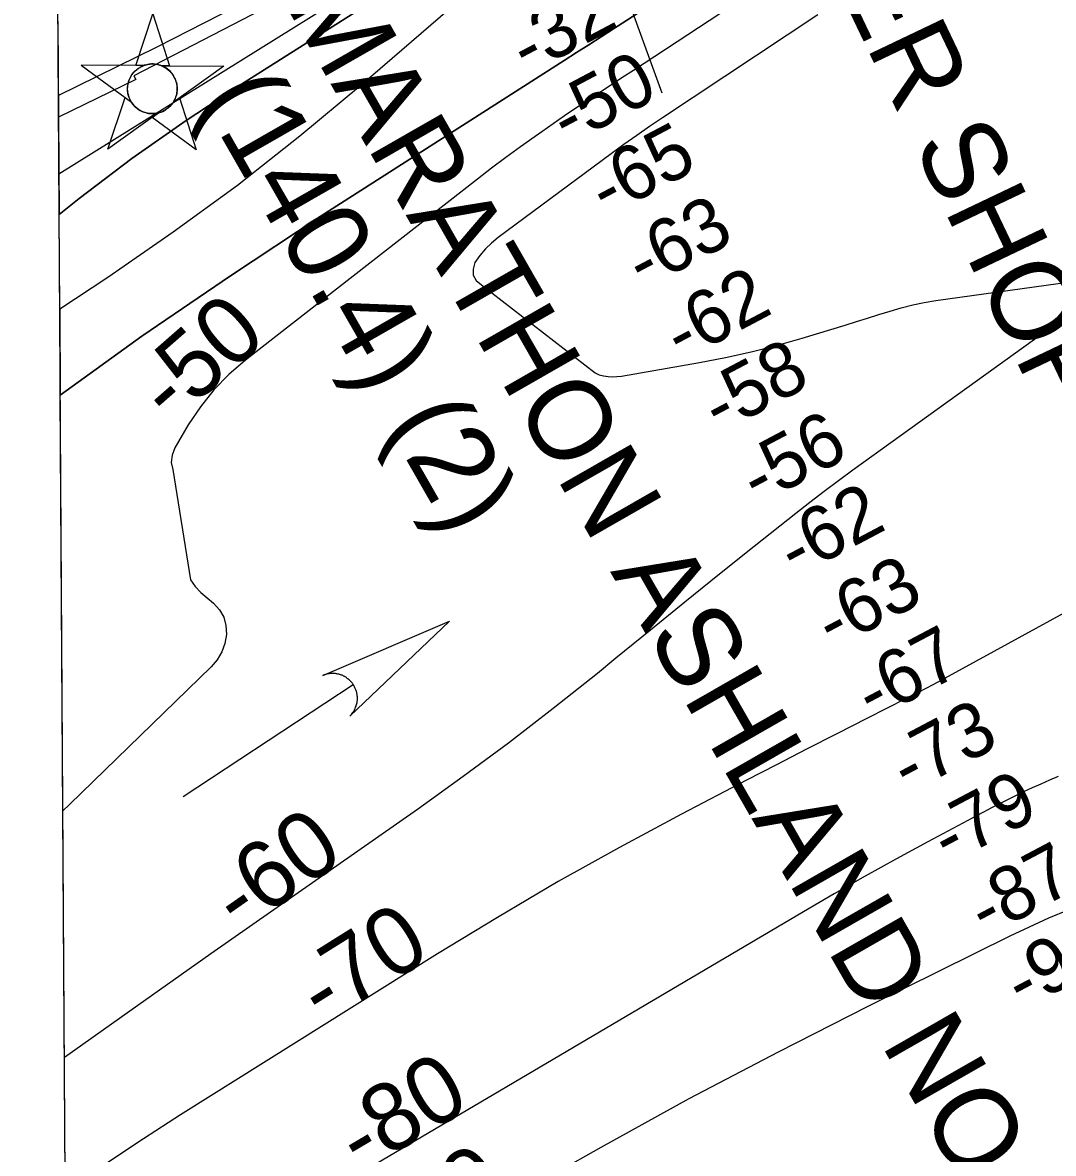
# Model space of a CAD drawing. Extents: x 3508733 to 3546731, y 546897 to 572481.
# Drawn here: x 3512800 to 3514066, y 562327 to 563717 of the extents above; entities that cross this region are included whole.
import ezdxf

# ---------------------------------------------------------------- set-up
doc = ezdxf.new("R2010")
doc.units = 0
for name, color, linetype in [('V-CHAN-DOCK', 7, 'Continuous'), ('V-CHAN-NAID', 7, 'Continuous'), ('V-GRID-FRAM', 7, 'Continuous'), ('V-RIVR-RANG', 7, 'Continuous'), ('V-STRM-FLOW', 7, 'Continuous'), ('V-TOPO-DPTH', 7, 'Continuous'), ('V-TOPO-GNAM-IDEN', 7, 'Continuous'), ('V-TOPO-MAJR', 7, 'Continuous'), ('V-TOPO-MAJR-IDEN', 7, 'Continuous'), ('V-TOPO-MINR', 7, 'Continuous'), ('V-TOPO-MINR-IDEN', 7, 'Continuous')]:
    doc.layers.add(name, color=color, linetype=linetype)

msp = doc.modelspace()

# ---------------------------------------------------------------- linework, layer by layer
at = {"layer": 'V-CHAN-DOCK'}
for points in [[(3512843.8, 563626.9), (3512965.4, 563686.9), (3513295, 563855.5), (3513034.7, 564441.1), (3513053, 564449.5)], [(3513053, 564449.5), (3513308.2, 563866.8), (3513370, 563900), (3513381.2, 563877.7), (3513315.9, 563839.4), (3513312, 563845.7), (3512936.6, 563651.2), (3512938.9, 563646.6), (3512844, 563600.5)]]:
    msp.add_lwpolyline(points, dxfattribs=at)
at = {"layer": 'V-CHAN-NAID'}
for points in [[(3512948.5, 563663.7), (3512938.9, 563663.8), (3512960.1, 563727.3), (3512980.3, 563663.5), (3512970.7, 563663.6), (3512969.1, 563664.1), (3512967, 563664.8), (3512965, 563665.2), (3512963, 563665.5), (3512961.8, 563665.6), (3512960.2, 563665.7), (3512958.5, 563665.7), (3512957.2, 563665.6), (3512955.3, 563665.4), (3512953.9, 563665.2), (3512952.1, 563664.8), (3512950.6, 563664.4), (3512949.5, 563664.1)], [(3512948.5, 563663.7), (3512872, 563664.3), (3512933.6, 563618.9), (3512932.5, 563620.8), (3512931.7, 563622.4), (3512930.8, 563624.4), (3512930.2, 563626.4), (3512929.8, 563627.7), (3512929.4, 563629.4), (3512929.2, 563630.8), (3512929, 563632.4), (3512928.9, 563634.1), (3512928.9, 563635.7), (3512929, 563637.8), (3512929.2, 563639.4), (3512929.6, 563641.6), (3512930, 563643.5), (3512930.6, 563645.4), (3512931.3, 563647.1), (3512932, 563648.7), (3512932.8, 563650.2), (3512933.9, 563652), (3512934.9, 563653.4), (3512935.9, 563654.7), (3512936.9, 563655.9), (3512938.2, 563657.2), (3512939.3, 563658.2), (3512941, 563659.6), (3512942.2, 563660.4), (3512943.9, 563661.5), (3512945.6, 563662.4), (3512947.1, 563663.1)], [(3512970.7, 563663.6), (3513047.2, 563663), (3512985, 563618.5), (3512985.9, 563620), (3512986.9, 563621.8), (3512987.6, 563623.4), (3512988.3, 563625.4), (3512988.9, 563627.2), (3512989.3, 563628.8), (3512989.6, 563630.8), (3512989.8, 563632.4), (3512989.9, 563634.6), (3512989.9, 563636.6), (3512989.7, 563638.9), (3512989.5, 563640.6), (3512989, 563642.9), (3512988.3, 563645), (3512987.6, 563647), (3512986.9, 563648.4), (3512985.9, 563650.3), (3512984.9, 563652.1), (3512983.6, 563653.8), (3512982.4, 563655.3), (3512981.1, 563656.7), (3512979.5, 563658.2), (3512977.7, 563659.6), (3512976.1, 563660.8), (3512974.2, 563661.9), (3512972.7, 563662.7)], [(3512967, 563605.6), (3512904.8, 563561.1), (3512925.9, 563624.6), (3512933.6, 563618.9), (3512934.2, 563617.9), (3512935.6, 563616), (3512936.8, 563614.6), (3512938.3, 563613.1), (3512939.7, 563611.9), (3512941.1, 563610.7), (3512942.5, 563609.7), (3512944.2, 563608.7), (3512945.9, 563607.8), (3512947.7, 563607), (3512949.2, 563606.4), (3512950.8, 563605.9), (3512953, 563605.3), (3512954.6, 563605), (3512956.6, 563604.8), (3512958.1, 563604.7), (3512960, 563604.6), (3512961.7, 563604.7), (3512963.4, 563604.9), (3512965.3, 563605.2)], [(3512985, 563618.5), (3512992.8, 563624.1), (3513013, 563560.3), (3512959.2, 563600), (3512967, 563605.6), (3512968.6, 563606.1), (3512970.2, 563606.6), (3512972.4, 563607.5), (3512974.1, 563608.4), (3512976, 563609.5), (3512977.7, 563610.8), (3512979.3, 563612), (3512980.6, 563613.2), (3512982, 563614.6), (3512983.2, 563616), (3512984.3, 563617.5)]]:
    msp.add_lwpolyline(points, close=True, dxfattribs=at)
msp.add_circle((3512959.4, 563635.2), 30.5, dxfattribs=at)
at = {"layer": 'V-GRID-FRAM'}
msp.add_lwpolyline([(3512800, 570478.9), (3544431.3, 570695.1), (3544563.5, 552512.4), (3512916.4, 552296.1), (3512800, 570478.9)], dxfattribs=at)
at = {"layer": 'V-RIVR-RANG'}
msp.add_line((3513243.5, 564570.2), (3513585.3, 563630.4), dxfattribs=at)
at = {"layer": 'V-STRM-FLOW'}
msp.add_line((3512997.1, 562765.4), (3513206.2, 562903.1), dxfattribs=at)
msp.add_lwpolyline([(3513168.8, 562914.4), (3513324.5, 562981), (3513201.8, 562864.3), (3513203.9, 562866.5), (3513205.7, 562868.8), (3513206.4, 562869.8), (3513206.9, 562870.7), (3513207.6, 562871.8), (3513208.1, 562872.9), (3513208.6, 562873.8), (3513209.1, 562875.2), (3513209.7, 562876.6), (3513209.9, 562877.4), (3513210.2, 562878.5), (3513210.6, 562880), (3513210.8, 562881.1), (3513211, 562882.3), (3513211.1, 562883.1), (3513211.2, 562884), (3513211.2, 562885.1), (3513211.2, 562886.1), (3513211.2, 562887.1), (3513211.2, 562887.9), (3513211.1, 562889.1), (3513211, 562890.3), (3513210.8, 562891.2), (3513210.7, 562892.3), (3513210.5, 562893.2), (3513210.2, 562894.1), (3513210.1, 562894.7), (3513209.8, 562895.7), (3513209.4, 562896.6), (3513209.1, 562897.6), (3513208.7, 562898.5), (3513208.3, 562899.3), (3513207.9, 562900.2), (3513207.5, 562900.9), (3513206.9, 562902), (3513206.2, 562903.1), (3513206, 562903.4), (3513205.6, 562904), (3513205.2, 562904.5), (3513204.8, 562905.1), (3513204.3, 562905.6), (3513203.9, 562906.2), (3513203.4, 562906.8), (3513203, 562907.2), (3513202.4, 562907.8), (3513201.9, 562908.3), (3513201.5, 562908.6), (3513200.5, 562909.5), (3513200, 562910), (3513199.6, 562910.3), (3513198.9, 562910.8), (3513198.3, 562911.2), (3513197.7, 562911.7), (3513197, 562912.1), (3513196.2, 562912.6), (3513195.7, 562912.9), (3513195.2, 562913.2), (3513194.5, 562913.5), (3513193.9, 562913.8), (3513193.2, 562914.2), (3513192.4, 562914.5), (3513191.7, 562914.8), (3513190.7, 562915.1), (3513190, 562915.4), (3513189.2, 562915.6), (3513188.4, 562915.8), (3513187.8, 562916), (3513187.1, 562916.1), (3513186.1, 562916.3), (3513186.1, 562916.4), (3513185.5, 562916.5), (3513185, 562916.5), (3513184.3, 562916.6), (3513183.5, 562916.7), (3513182.8, 562916.7), (3513182.2, 562916.8), (3513181.4, 562916.8), (3513180.6, 562916.8), (3513180.1, 562916.8), (3513179.4, 562916.8), (3513178.4, 562916.7), (3513177.8, 562916.7), (3513177.4, 562916.6), (3513177, 562916.6), (3513176.5, 562916.5), (3513175.8, 562916.4), (3513175.2, 562916.3), (3513174.5, 562916.2), (3513173.9, 562916), (3513173.1, 562915.8), (3513172.6, 562915.7), (3513171.9, 562915.5), (3513171, 562915.2), (3513170.3, 562915), (3513169.8, 562914.8), (3513169.4, 562914.6), (3513169.1, 562914.5)], close=True, dxfattribs=at)
at = {"layer": 'V-TOPO-DPTH'}
for p, q in [((3512845.5, 563364.3), (3512844.8, 563480.8)), ((3512845.5, 563364.3), (3512846.2, 563258.9)), ((3512859.9, 561109.4), (3512846.2, 563258.9))]:
    msp.add_line(p, q, dxfattribs=at)
for points in [[(3512843.3, 563718.2), (3512844.8, 563480.8), (3512869.4, 563500.5), (3512934.2, 563549.5), (3513000.8, 563596.1), (3513068.7, 563640.9), (3513364.2, 563827.9), (3513386.2, 563841.8), (3513408.3, 563855.6), (3513430.4, 563869.2), (3513452.6, 563882.7), (3513484.7, 563902.1)], [(3512844.8, 563480.8), (3512869.4, 563500.5), (3512934.2, 563549.5), (3513000.8, 563596.1), (3513068.7, 563640.9), (3513364.2, 563827.9)], [(3512846.2, 563258.9), (3512946.3, 563331.1), (3513055.3, 563405.5), (3513165.7, 563478.2), (3513465.4, 563670), (3513480.5, 563679.7), (3513495.6, 563689.4), (3513510.8, 563699.2), (3513525.9, 563708.9), (3513720.1, 563834.2)], [(3512846.2, 563258.9), (3512946.3, 563331.1), (3513055.3, 563405.5), (3513165.7, 563478.2), (3513465.4, 563670), (3513480.5, 563679.7), (3513495.6, 563689.4), (3513510.8, 563699.2), (3513525.9, 563708.9), (3513720.1, 563834.2)], [(3513352, 563757.4), (3513215.4, 563639.2), (3513140.4, 563576.8), (3513063.8, 563516.4), (3512985.1, 563458.9), (3512904.8, 563403.5), (3512845.5, 563364.3)], [(3513352, 563757.4), (3513215.4, 563639.2), (3513140.4, 563576.8), (3513063.8, 563516.4), (3512985.1, 563458.9), (3512904.8, 563403.5), (3512845.5, 563364.3)]]:
    msp.add_lwpolyline(points, dxfattribs=at)
at = {"layer": 'V-TOPO-MAJR'}
msp.add_lwpolyline([(3514029.5, 563972.6), (3513550.4, 563657.7), (3513536.3, 563648.5), (3513522.1, 563639.2), (3513507.9, 563629.9), (3513493.8, 563620.6), (3513479.6, 563611.3), (3513465.6, 563601.8), (3513451.7, 563592.2), (3513437.8, 563582.5), (3513429.5, 563576.6), (3513411.6, 563563.8), (3513393.8, 563550.8), (3513376.2, 563537.5), (3513358.7, 563524.1), (3513073.6, 563301.7), (3513053.5, 563284.1), (3513034.8, 563265.2), (3513018.4, 563244.3), (3513003.5, 563222.1), (3512986.8, 563194.1), (3512983.6, 563185), (3512982.4, 563176.1), (3512984.6, 563167.3), (3513006.4, 563031.9), (3513011.9, 563023.7), (3513018.9, 563016.3), (3513034.5, 563003.2), (3513041.7, 562994.9), (3513047.1, 562985.9), (3513049.7, 562975.7), (3513050.5, 562964.7), (3513048.3, 562953.6), (3513044.7, 562943.2), (3513038.9, 562933.7), (3513031.7, 562925), (3512857.7, 562755.9), (3512849.5, 562747.9)], dxfattribs=at)
at = {"layer": 'V-TOPO-MINR'}
for points in [[(3513335.2, 563836.1), (3512844.5, 563530.2)], [(3513364.2, 563827.9), (3513068.7, 563640.9), (3513000.8, 563596.1), (3512934.2, 563549.5), (3512869.4, 563500.5), (3512844.8, 563480.8)], [(3513720.1, 563834.2), (3513525.9, 563708.9), (3513510.8, 563699.2), (3513495.6, 563689.4), (3513480.5, 563679.7), (3513465.4, 563670), (3513165.7, 563478.2), (3513055.3, 563405.5), (3512946.3, 563331.1), (3512846.2, 563258.9)], [(3513352, 563757.4), (3513215.4, 563639.2), (3513140.4, 563576.8), (3513063.8, 563516.4), (3512985.1, 563458.9), (3512904.8, 563403.5), (3512845.5, 563364.3)], [(3513777.1, 563725.9), (3513586.2, 563599.6), (3513570.3, 563588.8), (3513554.4, 563577.9), (3513538.7, 563566.7), (3513523.2, 563555.4), (3513384.3, 563452.6), (3513376.1, 563445.7), (3513368.5, 563438.4), (3513361.8, 563430.2), (3513355.6, 563421.6), (3513353.3, 563413.5), (3513353.4, 563406.1), (3513357.3, 563399.8), (3513363.6, 563394.2), (3513503.5, 563286.1), (3513508.4, 563283.9), (3513513.6, 563282.4), (3513519.2, 563281.7), (3513524.7, 563281.3), (3513530.2, 563281.6), (3513535.8, 563282.2), (3513631.4, 563298.7), (3513663.3, 563304.9), (3513694.9, 563311.8), (3513726.3, 563319.9), (3513757.5, 563328.7), (3513810.5, 563344.9), (3513824.3, 563349.1), (3513838.1, 563353.4), (3513851.9, 563357.7), (3513865.7, 563362.1), (3513879.5, 563366.1), (3513893.5, 563369.6), (3513907.6, 563372.5), (3513921.8, 563374.9), (3514086.8, 563398.2)], [(3514077.4, 563354.5), (3514065.7, 563344.2), (3514053.3, 563334.4), (3513820.1, 563166.6), (3513802.3, 563153.6), (3513784.6, 563140.4), (3513767.2, 563126.9), (3513749.8, 563113.3), (3513698.9, 563072.7), (3513656.3, 563038.6), (3513613.7, 563004.3), (3513571.3, 562970), (3513528.9, 562935.5), (3513506.1, 562916.9), (3513451.9, 562873.7), (3513397.1, 562831.3), (3513341.4, 562790.1), (3513285, 562749.8), (3513031.1, 562572.1), (3512931.5, 562501.9), (3512851.4, 562444.8)], [(3514423.9, 563179.9), (3513937, 562913), (3513924.2, 562906.1), (3513911.4, 562899.3), (3513898.5, 562892.6), (3513885.6, 562885.9), (3513837.2, 562861.5), (3513800.1, 562842.7), (3513763, 562823.8), (3513726, 562804.7), (3513689.1, 562785.5), (3513609.5, 562744), (3513533.3, 562703.1), (3513457.8, 562661), (3513383.3, 562617.1), (3513309.5, 562572.1), (3512993.9, 562374.4), (3512948.5, 562345), (3512903.5, 562314.9), (3512859.4, 562283.6), (3512852.5, 562278.4)], [(3514072.3, 562790), (3514061.5, 562785.5), (3514050.8, 562780.9), (3514040.1, 562776.2), (3514029.5, 562771.2), (3514019, 562766.1), (3513992.8, 562753), (3513989.3, 562751.2), (3513985.9, 562749.4), (3513912, 562709.9), (3513873.5, 562688.9), (3513835.2, 562667.7), (3513797.1, 562646), (3513759.2, 562623.9), (3513023.5, 562189.6), (3513007.8, 562179.9), (3512992.5, 562169.6), (3512977.6, 562158.7), (3512963.1, 562147.3), (3512853.9, 562057.2)], [(3514084.5, 562626.1), (3514060.4, 562615.9), (3514036.6, 562605.1), (3514013, 562593.9), (3513838.3, 562507.4), (3513728.1, 562451.5), (3513618.6, 562394.1), (3513510.4, 562334.5), (3513402.9, 562273.5), (3513069.7, 562079.8), (3513061.6, 562074.8), (3513053.6, 562069.7), (3513045.8, 562064.2), (3513038.2, 562058.5), (3512876.8, 561932.9), (3512854.8, 561915.6)]]:
    msp.add_lwpolyline(points, dxfattribs=at)

# ---------------------------------------------------------------- texts
at = {"layer": 'V-CHAN-NAID'}
for s, p in [('MARATHON ASHLAND NO. 3 ', (3513122.6, 563738.2)), (' (140.4) (2)', (3512998.6, 563655.2))]:
    msp.add_text(s, height=100, rotation=299.8115, dxfattribs=at).set_placement(p)
at = {"layer": 'V-RIVR-RANG'}
for s, p in [('-32', (3513419.8, 563652)), ('-50', (3513469.4, 563565.1)), ('-65', (3513517.1, 563477.2)), ('-63', (3513562.2, 563388)), ('-62', (3513609.3, 563299.8)), ('-58', (3513655.8, 563211.3)), ('-56', (3513702.9, 563123)), ('-62', (3513749, 563034.3)), ('-63', (3513795.1, 562945.5)), ('-67', (3513844.2, 562858.4)), ('-73', (3513887.7, 562768.3)), ('-79', (3513937.3, 562681.4)), ('-87', (3513983, 562592.4)), ('-93', (3514027.9, 562503))]:
    msp.add_text(s, height=67, rotation=27.8939, dxfattribs=at).set_placement(p)
at = {"layer": 'V-TOPO-GNAM-IDEN'}
msp.add_text('COOPER SHOP', height=100, rotation=295.5017, dxfattribs=at).set_placement((3513627.8, 564124))
at = {"layer": 'V-TOPO-MAJR-IDEN'}
msp.add_text('-50', height=83, rotation=41.1697, dxfattribs=at).set_placement((3512982, 563221.6))
at = {"layer": 'V-TOPO-MINR-IDEN'}
for s, rotation, p in [('-60', 34.9805, (3513066.5, 562596.9)), ('-70', 32.0702, (3513168.9, 562484)), ('-80', 30.5542, (3513215.1, 562302.7)), ('-90', 30.1704, (3513260.7, 562190.8))]:
    msp.add_text(s, height=83, rotation=rotation, dxfattribs=at).set_placement(p)

doc.saveas('drawing.dxf')
